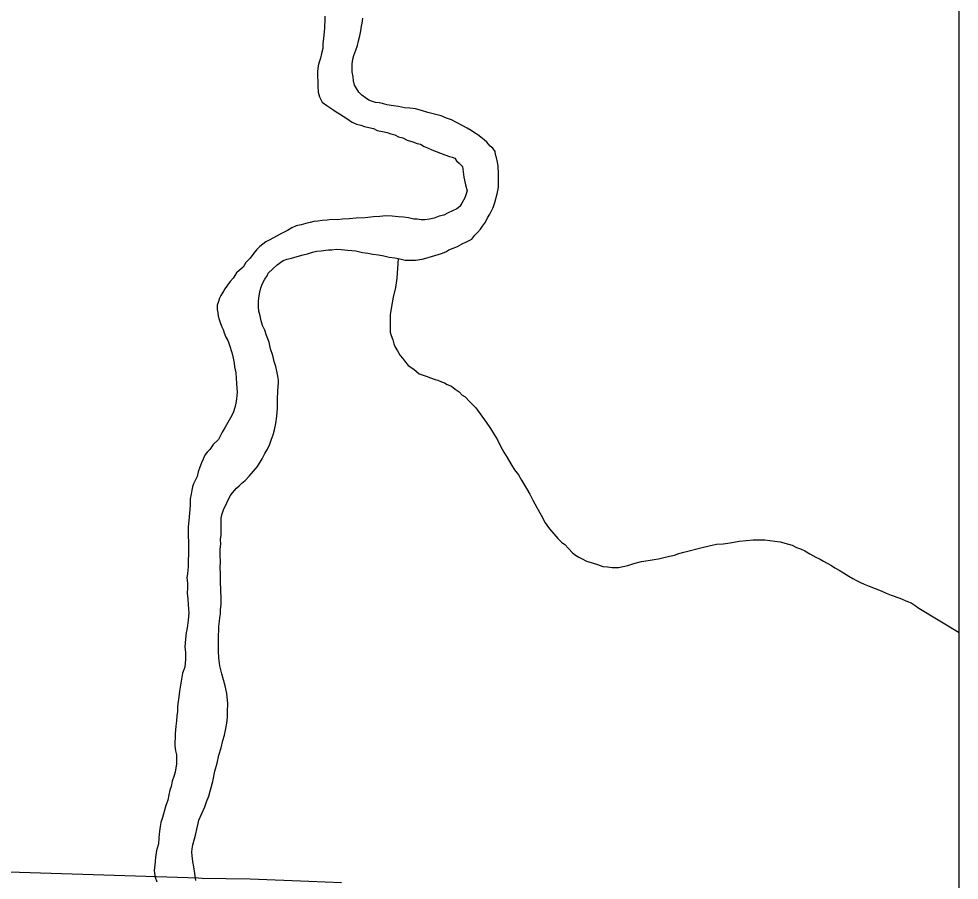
# Model space of a CAD drawing. Extents: x 0 to 68, y 0 to 52.9.
# Drawn here: x 66.273 to 67.997, y 49.784 to 51.363 of the extents above; entities that cross this region are included whole.
import ezdxf

# ---------------------------------------------------------------- set-up
doc = ezdxf.new("R2010")
doc.units = 0
for name, color, linetype in [('Default', 7, 'Continuous'), ('GM_X_Minor_River', 7, 'Continuous'), ('GM_X_Township_Road', 7, 'Continuous')]:
    doc.layers.add(name, color=color, linetype=linetype)

msp = doc.modelspace()

# ---------------------------------------------------------------- linework, layer by layer
at = {"layer": 'Default'}
msp.add_line((67.9972, 34.4614), (67.9972, 52.9414), dxfattribs=at)
for points in [[(66.8342, 51.3677), (66.8341, 51.3587), (66.834, 51.3506), (66.834, 51.3456), (66.8329, 51.3396), (66.8317, 51.3266), (66.8306, 51.3175), (66.8305, 51.3085), (66.8283, 51.2995), (66.8262, 51.2905), (66.8241, 51.2835), (66.822, 51.2765), (66.8209, 51.2664), (66.8215, 51.2393), (66.8224, 51.2282), (66.8243, 51.2202), (66.8292, 51.2101), (66.8382, 51.2039), (66.8492, 51.1967), (66.8552, 51.1926), (66.8612, 51.1885), (66.8682, 51.1844), (66.8762, 51.1793), (66.8832, 51.1742), (66.8922, 51.1701), (66.9002, 51.1679), (66.9072, 51.1658), (66.9152, 51.1637), (66.9233, 51.1616), (66.9303, 51.1585), (66.9403, 51.1564), (66.9484, 51.1543), (66.9554, 51.1521), (66.9624, 51.1501), (66.9694, 51.1469), (66.9775, 51.1448), (66.9855, 51.1407), (66.9955, 51.1376), (67.0035, 51.1344), (67.0095, 51.1334), (67.0165, 51.1292), (67.0225, 51.1262), (67.0306, 51.123), (67.0386, 51.1199), (67.0466, 51.1168), (67.0546, 51.1137), (67.0626, 51.1106), (67.0677, 51.1095), (67.0727, 51.1074)], [(67.0858, 50.9505), (67.0939, 50.9545), (67.104, 50.9593), (67.1092, 50.9663), (67.1142, 50.9713), (67.1194, 50.9772), (67.1235, 50.9832), (67.1286, 50.9902), (67.1327, 50.9981), (67.1368, 51.0051), (67.1399, 51.0111), (67.143, 51.0171), (67.1462, 51.0261), (67.1504, 51.0421), (67.1515, 51.0481), (67.1526, 51.0541), (67.1527, 51.0622), (67.1528, 51.0702), (67.1529, 51.0772), (67.1529, 51.0833), (67.152, 51.0883), (67.152, 51.0933), (67.1502, 51.1034), (67.1492, 51.1084), (67.1473, 51.1145), (67.1463, 51.1195), (67.1424, 51.1256), (67.1374, 51.1297), (67.1314, 51.1368), (67.1265, 51.1409), (67.1205, 51.146), (67.1145, 51.1501), (67.1085, 51.1542), (67.1025, 51.1583), (67.0955, 51.1624), (67.0875, 51.1665), (67.0755, 51.1727), (67.0665, 51.1778), (67.0575, 51.1809), (67.0475, 51.1851), (67.0354, 51.1883), (67.0234, 51.1914), (67.0113, 51.1946), (67.0003, 51.1978), (66.9902, 51.1989), (66.9802, 51.2), (66.9691, 51.2022), (66.9601, 51.2033), (66.948, 51.2055), (66.94, 51.2076), (66.9339, 51.2087), (66.9269, 51.2098), (66.9199, 51.2119), (66.9149, 51.214), (66.9089, 51.2181), (66.9019, 51.2232), (66.8969, 51.2283), (66.892, 51.2364), (66.889, 51.2414), (66.8871, 51.2495), (66.8862, 51.2565), (66.8843, 51.2656), (66.8844, 51.2736), (66.8845, 51.2807), (66.8856, 51.2887), (66.8877, 51.2957), (66.8909, 51.3057), (66.894, 51.3137), (66.8961, 51.3227), (66.8982, 51.3317), (66.9004, 51.3407), (66.9015, 51.3497), (66.9026, 51.3548), (66.9037, 51.3638)], [(67.0727, 51.1074), (67.0756, 51.1024), (67.0806, 51.0983), (67.0866, 51.0922), (67.0875, 51.0871), (67.0893, 51.073), (67.0922, 51.0589), (67.0951, 51.0479), (67.0909, 51.0349), (67.0857, 51.0249), (67.0816, 51.0189), (67.0765, 51.0149), (67.0684, 51.011), (67.0603, 51.0071), (67.0522, 51.0032), (67.0441, 51.0013), (67.035, 50.9974), (67.0259, 50.9955), (67.0179, 50.9946), (67.0108, 50.9947), (67.0038, 50.9958), (66.9977, 50.9959), (66.9877, 50.998), (66.9786, 50.9992), (66.9686, 51.0003), (66.9575, 51.0014), (66.9464, 51.0016), (66.9353, 51.0007), (66.9233, 50.9999), (66.9081, 50.9981), (66.892, 50.9973), (66.8789, 50.9965), (66.8668, 50.9956), (66.8577, 50.9947), (66.8466, 50.9949), (66.8386, 50.994), (66.8295, 50.9931), (66.8214, 50.9922), (66.8144, 50.9913), (66.8073, 50.9894), (66.7992, 50.9875), (66.7911, 50.9856), (66.782, 50.9837), (66.7739, 50.9798), (66.7658, 50.9748), (66.7537, 50.969), (66.7324, 50.9572), (66.7263, 50.9543), (66.7151, 50.9454), (66.709, 50.9394), (66.7039, 50.9335), (66.6977, 50.9245), (66.6895, 50.9166), (66.6844, 50.9076), (66.6773, 50.9017), (66.6722, 50.8977), (66.666, 50.8878), (66.6609, 50.8818), (66.6558, 50.8748), (66.6507, 50.8679), (66.6465, 50.8609), (66.6435, 50.8559), (66.6414, 50.8509), (66.6393, 50.8449), (66.6372, 50.8379), (66.6371, 50.8299), (66.638, 50.8248), (66.639, 50.8178), (66.6409, 50.8117), (66.6428, 50.8047), (66.6458, 50.7986), (66.6477, 50.7936), (66.6496, 50.7875), (66.6526, 50.7794), (66.6565, 50.7734), (66.6585, 50.7683), (66.6604, 50.7633), (66.6633, 50.7532), (66.6652, 50.7471), (66.6671, 50.7381), (66.6681, 50.732), (66.669, 50.725), (66.6709, 50.7139), (66.6726, 50.6948), (66.6734, 50.6787), (66.6723, 50.6667), (66.6712, 50.6587), (66.6691, 50.6507), (66.667, 50.6426), (66.6638, 50.6357), (66.6515, 50.6147), (66.6463, 50.6057), (66.6391, 50.5918), (66.6299, 50.5829), (66.6238, 50.5739), (66.6187, 50.5689), (66.6146, 50.563), (66.6115, 50.556), (66.6084, 50.549), (66.6052, 50.541), (66.6021, 50.533)], [(66.6444, 50.2893), (66.6445, 50.3014), (66.6437, 50.3155), (66.6429, 50.3316), (66.6431, 50.3456), (66.6422, 50.3577), (66.6433, 50.3677), (66.6425, 50.3798), (66.6426, 50.3908), (66.6437, 50.3999), (66.6429, 50.4089), (66.644, 50.4169), (66.6441, 50.426), (66.6442, 50.434), (66.6443, 50.441), (66.6444, 50.4481), (66.6454, 50.4541), (66.6486, 50.4631), (66.661, 50.489), (66.6651, 50.494), (66.6722, 50.5029), (66.6773, 50.5069), (66.6824, 50.5119), (66.6885, 50.5168), (66.6957, 50.5247), (66.7038, 50.5337), (66.711, 50.5426), (66.7192, 50.5566), (66.7244, 50.5665), (66.7295, 50.5745), (66.7337, 50.5835), (66.7368, 50.5925), (66.7399, 50.6005), (66.7421, 50.6095), (66.7442, 50.6215), (66.7464, 50.6346), (66.7476, 50.6486), (66.7478, 50.6647), (66.748, 50.6818), (66.7492, 50.6958), (66.7493, 50.7008), (66.7483, 50.7079), (66.7464, 50.7169), (66.7445, 50.726), (66.7416, 50.7351), (66.7388, 50.7462), (66.7349, 50.7583), (66.732, 50.7704), (66.7271, 50.7825), (66.7242, 50.7926), (66.7203, 50.8006), (66.7174, 50.8097), (66.7155, 50.8188), (66.7136, 50.8269), (66.7127, 50.8349), (66.7128, 50.846), (66.7139, 50.855), (66.715, 50.862), (66.7172, 50.87), (66.7203, 50.878), (66.7244, 50.886), (66.7285, 50.892), (66.7306, 50.8969), (66.7388, 50.9049), (66.7469, 50.9118), (66.7581, 50.9197), (66.7652, 50.9226), (66.7732, 50.9245), (66.7833, 50.9274), (66.7945, 50.9303), (66.8025, 50.9322), (66.8116, 50.9351), (66.8197, 50.937), (66.8278, 50.9379), (66.8359, 50.9388), (66.8409, 50.9397), (66.847, 50.9396), (66.855, 50.9405), (66.8641, 50.9404), (66.8762, 50.9392), (66.8913, 50.938), (66.9033, 50.9349), (66.9134, 50.9337), (66.9224, 50.9316), (66.9324, 50.9305), (66.9425, 50.9283), (66.9525, 50.9262), (66.9626, 50.925), (66.9716, 50.9229), (66.9817, 50.9208), (66.9907, 50.9206), (67.0008, 50.9205), (67.0129, 50.9224), (67.024, 50.9252), (67.0362, 50.9291), (67.0483, 50.933), (67.0564, 50.9359), (67.0615, 50.9398), (67.0696, 50.9427), (67.0777, 50.9456), (67.0858, 50.9505)], [(66.6021, 50.533), (66.6, 50.524), (66.5969, 50.517), (66.5938, 50.511), (66.5917, 50.505), (66.5906, 50.499), (66.5895, 50.492), (66.5874, 50.483), (66.5872, 50.4709), (66.586, 50.4569), (66.5849, 50.4438), (66.5837, 50.4318), (66.5836, 50.4217), (66.5835, 50.4157), (66.5844, 50.4036), (66.5842, 50.3936), (66.5841, 50.3816), (66.584, 50.3705), (66.5838, 50.3585), (66.5826, 50.3464), (66.5815, 50.3384), (66.5824, 50.3293), (66.5823, 50.3203), (66.5822, 50.3103), (66.5831, 50.3002), (66.5839, 50.2891), (66.5848, 50.2741), (66.5836, 50.261), (66.5824, 50.251), (66.5813, 50.243), (66.5803, 50.238), (66.5791, 50.2269), (66.578, 50.2189), (66.5779, 50.2119), (66.5788, 50.2018), (66.5786, 50.1888), (66.5775, 50.1747), (66.5733, 50.1637), (66.5678, 50.1306), (66.5667, 50.1206), (66.5656, 50.1116), (66.5645, 50.1026), (66.5643, 50.0935), (66.5632, 50.0855), (66.5621, 50.0765), (66.561, 50.0664), (66.5598, 50.0534), (66.5597, 50.0454), (66.5596, 50.0373), (66.5595, 50.0303), (66.5604, 50.0212), (66.5623, 50.0142), (66.5622, 50.0072), (66.5621, 49.9971), (66.561, 49.9901), (66.5599, 49.9821), (66.5578, 49.9741), (66.5547, 49.9661), (66.5525, 49.9561), (66.5504, 49.9491), (66.5483, 49.941), (66.5462, 49.931), (66.543, 49.921), (66.5399, 49.91), (66.5367, 49.899), (66.5336, 49.89), (66.5325, 49.883), (66.5314, 49.874), (66.5302, 49.8619), (66.5291, 49.8509), (66.5259, 49.8389), (66.5237, 49.8258), (66.5225, 49.8118), (66.5214, 49.8028), (66.5223, 49.7967), (66.5232, 49.7897), (66.5262, 49.7816)], [(66.5977, 49.7837), (66.5958, 49.7968), (66.594, 49.8089), (66.5921, 49.8189), (66.5912, 49.829), (66.5903, 49.836), (66.5914, 49.842), (66.5925, 49.8491), (66.5956, 49.8601), (66.5978, 49.8691), (66.5999, 49.8781), (66.602, 49.8881), (66.6031, 49.8941), (66.6145, 49.9191), (66.6176, 49.9281), (66.6218, 49.9381), (66.625, 49.9501), (66.6292, 49.9651), (66.6325, 49.9841), (66.6367, 49.9991), (66.6399, 50.0132), (66.6441, 50.0272), (66.6473, 50.0402), (66.6504, 50.0502), (66.6526, 50.0622), (66.6547, 50.0722), (66.6559, 50.0833), (66.656, 50.0943), (66.6562, 50.1074), (66.6544, 50.1265), (66.6516, 50.1406), (66.6487, 50.1517), (66.6458, 50.1628), (66.6419, 50.1769), (66.6401, 50.192), (66.6393, 50.204), (66.6394, 50.2141), (66.6395, 50.2251), (66.6396, 50.2342), (66.6397, 50.2412), (66.6398, 50.2492), (66.641, 50.2593), (66.642, 50.2653), (66.6431, 50.2723), (66.6432, 50.2803), (66.6444, 50.2893)]]:
    msp.add_lwpolyline(points, dxfattribs=at)
at = {"layer": 'GM_X_Minor_River'}
for points in [[(66.9686, 50.9236), (66.9662, 50.8878), (66.9639, 50.8708), (66.9597, 50.8527), (66.9564, 50.8357), (66.9542, 50.8207), (66.954, 50.8066), (66.9539, 50.7956), (66.9538, 50.7885), (66.9558, 50.7825), (66.9587, 50.7744), (66.9606, 50.7674), (66.9635, 50.7613), (66.9675, 50.7542), (66.9724, 50.7461), (66.9764, 50.741), (66.9803, 50.736), (66.9873, 50.7278), (66.9973, 50.7207), (67.0072, 50.7125), (67.0203, 50.7083), (67.0283, 50.7052), (67.0363, 50.7021), (67.0413, 50.701), (67.0484, 50.6979), (67.0534, 50.6958), (67.0584, 50.6927), (67.0664, 50.6896), (67.0734, 50.6845), (67.0804, 50.6794), (67.0863, 50.6733), (67.0913, 50.6702), (67.1003, 50.6611), (67.1062, 50.6549), (67.1112, 50.6499), (67.13, 50.6235), (67.1379, 50.6123), (67.1448, 50.6012), (67.1507, 50.5911), (67.1566, 50.5799), (67.1625, 50.5688), (67.1685, 50.5587), (67.1754, 50.5476), (67.1823, 50.5364), (67.1892, 50.5273), (67.1951, 50.5172), (67.204, 50.502), (67.2099, 50.4919), (67.2158, 50.4807), (67.2227, 50.4676), (67.2306, 50.4534), (67.2385, 50.4392), (67.2464, 50.4281), (67.2543, 50.4189), (67.2613, 50.4108), (67.2682, 50.4037), (67.2742, 50.3996), (67.2812, 50.3925), (67.2881, 50.3843), (67.2941, 50.3803), (67.3001, 50.3762), (67.3061, 50.3731), (67.3141, 50.3689), (67.3242, 50.3658), (67.3342, 50.3626), (67.3442, 50.3595), (67.3523, 50.3584), (67.3613, 50.3573), (67.3724, 50.3571), (67.3815, 50.359), (67.3895, 50.3609), (67.4007, 50.3648), (67.4148, 50.3686), (67.4269, 50.3705), (67.438, 50.3723), (67.4461, 50.3732), (67.4532, 50.3751), (67.4663, 50.378), (67.4754, 50.3799), (67.4835, 50.3828), (67.4926, 50.3857), (67.5259, 50.3943), (67.5391, 50.3971), (67.5522, 50.4), (67.5643, 50.4008), (67.5774, 50.4026), (67.5936, 50.4054), (67.6198, 50.4081), (67.6308, 50.408), (67.6409, 50.4078), (67.659, 50.4056), (67.6691, 50.4045), (67.6841, 50.4002), (67.6912, 50.3981), (67.6992, 50.394), (67.7062, 50.3919), (67.7142, 50.3878), (67.7232, 50.3826), (67.7342, 50.3765), (67.7422, 50.3724), (67.7482, 50.3693)], [(67.7482, 50.3693), (67.7542, 50.3662), (67.7632, 50.361), (67.7692, 50.3569), (67.7772, 50.3528), (67.7852, 50.3477), (67.7952, 50.3415), (67.8022, 50.3374), (67.8092, 50.3333), (67.8162, 50.3302), (67.8232, 50.3271), (67.8322, 50.323), (67.8432, 50.3188), (67.8543, 50.3146), (67.8633, 50.3105), (67.8723, 50.3064), (67.8883, 50.3011), (67.9024, 50.2949), (67.9094, 50.2928), (67.9164, 50.2877), (67.9234, 50.2826), (67.9972, 50.2383)]]:
    msp.add_lwpolyline(points, dxfattribs=at)
at = {"layer": 'GM_X_Township_Road'}
for points in [[(66.2323, 50.8756), (66.2284, 50.7201), (66.2214, 50.4656), (66.2196, 50.2578), (66.2155, 50.0548), (66.2109, 49.9401), (66.2088, 49.8825), (66.2073, 49.8332), (66.2077, 49.825), (66.2094, 49.8172), (66.2133, 49.8098), (66.2242, 49.8021), (66.2356, 49.8002), (66.6026, 49.7884)], [(66.6026, 49.7884), (66.6095, 49.7882), (66.6974, 49.7867), (66.8048, 49.7827), (66.8647, 49.7803)]]:
    msp.add_lwpolyline(points, dxfattribs=at)

doc.saveas('drawing.dxf')
